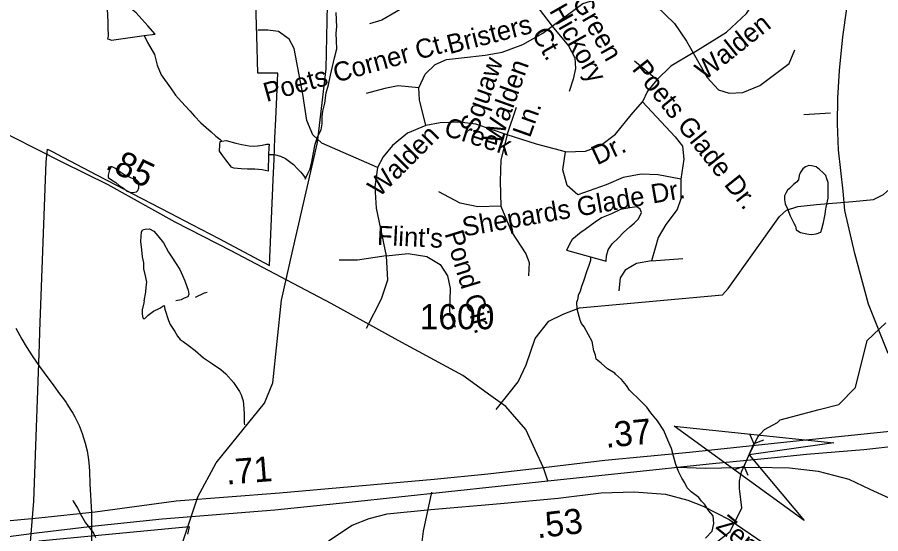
# Model space of a CAD drawing. Extents: x 2001466 to 2224147, y 644118 to 847247.
# Drawn here: x 2032376 to 2036673, y 726812 to 729382 of the extents above; entities that cross this region are included whole.
import ezdxf

# ---------------------------------------------------------------- set-up
doc = ezdxf.new("R2010")
doc.units = 0
for name, color, linetype in [('Exist Boundary Political City Limit New', 7, 'Continuous'), ('Exist Hydrographic Creek Single Shore', 7, 'Continuous'), ('Exist Hydrographic Misc Water Feature', 7, 'Continuous'), ('Exist Road Non-System Type 51', 7, 'Continuous'), ('Exist Road Non-System Type 51 Label', 7, 'Continuous'), ('Exist Road Primary NC UnDivided 4 Lane Attributed', 7, 'Continuous'), ('Exist Road Primary US Divided Attributed', 7, 'Continuous'), ('Exist Road Primary US Mileage Hundredths English Label', 7, 'Continuous'), ('Exist Road Primary US Ramp 1 Lane  Attributed', 7, 'Continuous'), ('Exist Road Secondary Mileage Hundredths English Label', 7, 'Continuous'), ('Exist Road Secondary Structure Culvert Attributed CELL', 7, 'Continuous'), ('Exist Road Secondary Structure Culvert CELL', 7, 'Continuous'), ('Exist Road Secondary Type 51 Attributed', 7, 'Continuous'), ('Exist Road Secondary Type 51 Label', 7, 'Continuous'), ('Exist Road Secondary Type 51 Number Label', 7, 'Continuous'), ('Map Preparation Boundary City Limit Buffer Line', 7, 'Continuous'), ('Prop Road Primary Interstate Projected', 7, 'Continuous')]:
    doc.layers.add(name, color=color, linetype=linetype)

msp = doc.modelspace()

# ---------------------------------------------------------------- linework, layer by layer
at = {"layer": 'Exist Boundary Political City Limit New'}
for points in [[(2033137.8, 728406.2), (2033245.5, 728350), (2033378.9, 728280.4), (2033632, 728146.8), (2033649.8, 728572.7), (2033654.1, 728675.7), (2033658.6, 728781.5), (2033662.6, 728874.4), (2033667.4, 728985.3), (2033672.4, 729103.8), (2033609.9, 729103.7), (2033578, 729103.6), (2033573.5, 729103.6), (2033568.2, 729289.9), (2033566.9, 729339.9), (2033561.9, 729515.9)], [(2032442.5, 726770.1), (2032458.1, 726973), (2032487.9, 727753.6), (2032489.2, 727818.6), (2032520.6, 728661.5), (2032527.6, 728725.2), (2032557, 728709.8), (2032570.9, 728702.5), (2032770.4, 728598), (2032811.8, 728576.3), (2032876.4, 728542.5), (2032948.6, 728504.8), (2033137.8, 728406.2)], [(2033225.6, 726809.6), (2033233.6, 726846.3), (2032483, 726774)]]:
    msp.add_lwpolyline(points, dxfattribs=at)
at = {"layer": 'Exist Hydrographic Creek Single Shore'}
for points in [[(2036366.7, 727429.5), (2036465.3, 727455.2), (2036548.2, 727538.9), (2036606.2, 727773.9), (2036698.2, 727860.4)], [(2036159.8, 727365.7), (2036173.3, 727379.2), (2036366.7, 727429.5)], [(2035979.8, 727119.6), (2036017.9, 727203.9), (2036061.9, 727294.1), (2036072.9, 727307.4), (2036094.9, 727330.1), (2036159.8, 727365.7)], [(2034619.4, 724318.9), (2034900.2, 725006.7), (2034975.2, 725106.9), (2035024.2, 725263.3), (2035033.2, 725479.7), (2035091.3, 725563.8), (2035124.3, 725714.1), (2035241.2, 725931.5), (2035274.2, 726121.2), (2035407.3, 726305.5), (2035457.3, 726553.9), (2035540.1, 726630.9), (2035848.1, 726762.4), (2035924.2, 726823.2), (2035982.2, 726940.1), (2035970.3, 727037.5), (2035970.3, 727073.4), (2035979.8, 727119.6)]]:
    msp.add_lwpolyline(points, dxfattribs=at)
at = {"layer": 'Exist Hydrographic Misc Water Feature'}
msp.add_line((2033690.6, 727973.7), (2033744.9, 728209.8), dxfattribs=at)
for points in [[(2033744.9, 728209.8), (2033871.2, 728758.3), (2033913.3, 729124.9), (2033921.3, 729525), (2034112.4, 729767.1), (2034595.3, 729849.2), (2034837.2, 729942.7), (2035153.2, 730274.2), (2035228.3, 730318.6), (2035795.2, 730494), (2035995.4, 730608.1), (2036153.2, 730775.5), (2036320.2, 731050.9), (2036253.3, 731285.3), (2036094.2, 731432.9), (2035953.3, 731501.4)], [(2033007.7, 729290.2), (2033062.1, 729298.1), (2033026, 729339.8), (2032995.9, 729371.6), (2032967.6, 729403.4), (2032943.6, 729423.5), (2032927.6, 729439.4), (2032903.4, 729461.3), (2032883.3, 729481.4), (2032861.3, 729489.2), (2032843.3, 729495.3), (2032831.2, 729489), (2032819.3, 729481), (2032813.4, 729471.3), (2032817.5, 729458.9), (2032823.6, 729422.7), (2032827.7, 729359.4), (2032827.9, 729320.9), (2032828.1, 729298.7), (2032828.1, 729287.3), (2032826.1, 729275), (2032832.2, 729273.3), (2032844.7, 729268), (2033007.7, 729290.2)], [(2033808.7, 728576.6), (2033810.5, 728580), (2033822.8, 728603.4), (2033834.7, 728626.9), (2033842.7, 728662.8), (2033848.5, 728698.8), (2033858.3, 728749.5), (2033872.2, 728789.4), (2033888.2, 728821.1), (2033893.8, 728851.3), (2033893.8, 728885.8), (2033897.7, 728915.2), (2033907.7, 728953.5), (2033913.5, 729005.9), (2033925.1, 729045.9), (2033935.2, 729093.3), (2033944.8, 729137.3), (2033954.7, 729179.8), (2033966.6, 729223.9), (2033964.3, 729264.1), (2033964.1, 729301.8), (2033966, 729333.8), (2033963.7, 729406)], [(2033007.7, 729290.2), (2033024.4, 729256.2), (2033040.3, 729228), (2033058.6, 729195.6), (2033072.5, 729143.6), (2033092.8, 729095.6), (2033139.2, 729029.9), (2033163.4, 728994.1), (2033193.3, 728960.8), (2033235.6, 728916.4), (2033257.7, 728888.9), (2033289.9, 728857.1), (2033315.7, 728832.8), (2033342, 728810.9), (2033364.1, 728790.8), (2033384.2, 728775.6), (2033394.5, 728764.7)], [(2033627.4, 728698.4), (2033624.7, 728616.4), (2033594.6, 728622), (2033558.7, 728626), (2033522.8, 728625.9), (2033490.8, 728627.4), (2033454.8, 728631.4), (2033442.9, 728635.8), (2033414.6, 728671.6), (2033398.6, 728691.6), (2033382.4, 728714.9), (2033384.2, 728746.8), (2033386.1, 728763.2), (2033394.5, 728764.7)], [(2033394.5, 728764.7), (2033416.2, 728769.2), (2033464.2, 728755.9), (2033494.3, 728747.9), (2033530.2, 728742.2), (2033552.2, 728740.1), (2033572.3, 728742.2), (2033594.4, 728745.8), (2033616.3, 728750.3), (2033630.3, 728750), (2033628.2, 728732), (2033627.4, 728698.4)], [(2033627.4, 728698.4), (2033654.5, 728698.7), (2033686.5, 728690.6), (2033710.7, 728678.6), (2033730.6, 728664.3), (2033750.6, 728648.3), (2033772.8, 728626.5), (2033786.7, 728610.6), (2033800.9, 728594.8), (2033810.5, 728580), (2033808.7, 728576.6)], [(2032828.9, 728585.1), (2032844.9, 728572.5), (2032866.9, 728558.9), (2032883.1, 728544.6), (2032905, 728531.1), (2032921.2, 728516.7), (2032937.2, 728511.5), (2032951.2, 728509.6), (2032969, 728513.3), (2032977.2, 728519.8), (2032981.1, 728533.6), (2032981.1, 728551.6), (2032980.9, 728561.5), (2032969, 728573.3), (2032944.8, 728581.1), (2032924.7, 728591.4), (2032906.9, 728599.1), (2032896.6, 728605.1), (2032878.6, 728616.9), (2032864.6, 728628.7), (2032848.6, 728637.2), (2032840.6, 728636.6), (2032834.9, 728622.7), (2032828.9, 728596.5), (2032828.9, 728585.1)], [(2036398.5, 728416.3), (2036402, 728437.5), (2036411.8, 728481.6), (2036411.4, 728559.5), (2036405.5, 728577.7), (2036399.3, 728594.3), (2036387.4, 728607.6), (2036369.2, 728623.6), (2036351.3, 728637.9), (2036329.2, 728641.6), (2036315.2, 728643.6), (2036299, 728637.3), (2036285.3, 728627.8), (2036271.4, 728607.6), (2036267.3, 728593.7), (2036263.4, 728573.2), (2036253.5, 728561.2), (2036239.6, 728549.1), (2036219.7, 728529), (2036209.6, 728521), (2036201.8, 728508.9), (2036193.6, 728492.7), (2036193.8, 728473), (2036197.7, 728453.2), (2036210, 728429.2), (2036222.3, 728392.8), (2036232.2, 728372.9), (2036240.4, 728357.2), (2036248.6, 728341.4), (2036252.7, 728323.3), (2036260.5, 728319.1), (2036274.4, 728311.4), (2036304.6, 728303.4), (2036326.7, 728301.3), (2036352.6, 728303.2), (2036374.5, 728311.8), (2036380.4, 728329.7), (2036388.4, 728359.9), (2036396.2, 728401.5), (2036398.5, 728416.3)], [(2035228.9, 728190), (2035307, 728168.7), (2035308.8, 728194.9), (2035316.8, 728225.1), (2035336.7, 728255), (2035366.5, 728283.2), (2035392.3, 728311.4), (2035424.3, 728339.4), (2035446.2, 728357.8), (2035466.3, 728376.3), (2035476, 728395.8), (2035482.1, 728409.5), (2035476, 728426.1), (2035460, 728437.9), (2035423.9, 728433.7), (2035377.7, 728425.7), (2035334.1, 728403.5), (2035284, 728383.3), (2035252, 728362.6), (2035202.2, 728325.1), (2035180.3, 728310.7), (2035166.5, 728298.7), (2035152.6, 728286.7), (2035138.4, 728276.3), (2035124.5, 728252), (2035116.5, 728234.1), (2035108.7, 728222), (2035228.9, 728190)], [(2033007.5, 727970.6), (2033016.6, 728013.2), (2033018.6, 728039.4), (2033020.5, 728063.2), (2033014.5, 728095.2), (2033006.1, 728129.1), (2033006.1, 728159.4), (2033000, 728189.1), (2032995.9, 728225.2), (2032991.5, 728265.5), (2032993.6, 728291.7), (2032995.4, 728313), (2032999.3, 728323.6), (2033013.3, 728327.4), (2033035.2, 728329.5), (2033055.3, 728317.5), (2033075.6, 728293.3), (2033103.7, 728260), (2033129.8, 728213.5), (2033145.7, 728187.8), (2033164.2, 728160.2), (2033186.1, 728126.2), (2033198.2, 728096.4), (2033210.5, 728069.9), (2033220.6, 728041.8), (2033226.5, 728024.5), (2033230.6, 728003.9), (2033224.7, 727990.1), (2033206.9, 727983.9), (2033192.7, 727976), (2033165.6, 727970.6)], [(2035228.9, 728190), (2035228.9, 728171.1), (2035221.1, 728146.7), (2035209, 728114.9), (2035195.2, 728074.2), (2035183.3, 728042.4), (2035177.6, 728018.8), (2035167.6, 727996.9), (2035163.9, 727973.8)], [(2033262.6, 727989.7), (2033276.8, 727995.7), (2033294.6, 728003.7), (2033308.5, 728009.7), (2033320.6, 728013.7)], [(2032467.2, 725220.4), (2032541.2, 725563.4), (2033116.2, 726519.6), (2033274.3, 726995.4), (2033365.4, 727164.2), (2033607.3, 727461.1), (2033648.3, 727562), (2033690.6, 727973.7)], [(2033007.5, 727970.6), (2033005.7, 727960.6), (2032997.7, 727926.6), (2032997.7, 727906.5), (2032999.7, 727894.6), (2033001.6, 727886.6), (2033005.7, 727880.6), (2033011.6, 727882.6), (2033027.6, 727898.6), (2033053.7, 727918.6), (2033085.7, 727934.6), (2033101.5, 727944.6), (2033107.6, 727946.6)], [(2033107.6, 727946.6), (2033111.5, 727928.6), (2033129.8, 727872.6), (2033137.7, 727852.6), (2033159.7, 727818.6), (2033173.6, 727794.7), (2033187.6, 727778.7), (2033201.7, 727768.7), (2033227.6, 727750.8), (2033261.6, 727722.8), (2033303.6, 727686.8), (2033347.7, 727656.8), (2033389.8, 727628.8), (2033413.7, 727606.8), (2033451.7, 727564.9), (2033481.8, 727518.9), (2033489.8, 727502.9), (2033499.9, 727472.9), (2033503.8, 727434.9), (2033505.8, 727406.9), (2033505.8, 727382.9), (2033505.8, 727370.9), (2033505.8, 727363), (2033507.9, 727353)], [(2035801.8, 726790.3), (2035833.8, 726824.4), (2035841.8, 726862.4), (2035839.7, 726900.4), (2035817.8, 726926.3), (2035795.6, 726958.3), (2035781.7, 726974.3), (2035767.7, 726992.3), (2035729.8, 727020.2), (2035709.7, 727040.3), (2035697.8, 727064.2), (2035683.7, 727088.2), (2035667.7, 727118.2), (2035653.5, 727156.2), (2035641.6, 727198.2), (2035631.6, 727236.2), (2035613.5, 727278.1), (2035593.5, 727326.1), (2035561.5, 727374.1), (2035529.5, 727414.1), (2035509.6, 727442.1), (2035459.6, 727492), (2035441.5, 727508), (2035423.5, 727526), (2035407.5, 727550.1), (2035383.5, 727580), (2035353.5, 727605.9), (2035349.4, 727610), (2035313.4, 727631.9), (2035281.4, 727659.9), (2035257.4, 727679.9), (2035253.5, 727699.9), (2035245.5, 727721.8), (2035237.5, 727767.8), (2035219.4, 727801.9), (2035197.3, 727841.8), (2035183.3, 727857.8), (2035177.2, 727873.8), (2035163.3, 727929.8), (2035161.2, 727963.8), (2035163.9, 727973.8)], [(2032652.2, 726978.5), (2032654.2, 726974.5), (2032676.2, 726938.5), (2032696.3, 726900.5), (2032716.2, 726866.6), (2032742.2, 726832.6), (2032756.4, 726814.5), (2032766.2, 726792.6)]]:
    msp.add_lwpolyline(points, dxfattribs=at)
at = {"layer": 'Exist Road Non-System Type 51'}
msp.add_line((2036290.7, 728898.5), (2036423.8, 728905.5), dxfattribs=at)
for points in [[(2034889.1, 729574), (2034920.9, 729489), (2034974.1, 729421.6), (2035037.8, 729336.6)], [(2035739, 729205.4), (2035905.5, 729308.2), (2036004.6, 729400.4), (2036054.2, 729478.3), (2036089.6, 729535)], [(2035037.8, 729336.6), (2035190.1, 729450), (2035289.3, 729481.9), (2035377.8, 729485.4), (2035469.9, 729471.2), (2035554.9, 729439.3), (2035646.9, 729350.7), (2035707.2, 729262.1), (2035739, 729205.4)], [(2034313.9, 729437.9), (2034190, 729367), (2034129.8, 729349.3)], [(2034169.4, 728634.2), (2033892.5, 728754.7), (2033846.5, 728797.2), (2033818.1, 728868.1), (2033796.9, 728999.2), (2033754.4, 729226), (2033729.6, 729272.1), (2033676.5, 729311.1), (2033623.4, 729318.1), (2033573.8, 729318.1)], [(2034374.9, 729030.4), (2034406.7, 729097.7), (2034456.3, 729147.3), (2034513, 729172.1), (2034587.3, 729179.2), (2034704.2, 729193.4), (2034789.2, 729207.6), (2034891.9, 729246.6), (2034991.1, 729303.3), (2035037.8, 729336.6)], [(2035037.8, 729336.6), (2035118.6, 729239.5), (2035150.4, 729179.2), (2035154, 729126.1), (2035143.4, 729072.9), (2035122.1, 729012.7)], [(2035739, 729205.4), (2035629.2, 729138.1), (2035558.4, 729070.8)], [(2035739, 729205.4), (2035809.9, 729081.4), (2035866.5, 729021.2), (2035919.6, 729003.4), (2035986.9, 729007), (2036071.9, 729042.4), (2036217.1, 729152.3), (2036245.5, 729219.6)], [(2035558.4, 729070.8), (2035448.6, 729162.9)], [(2035558.4, 729070.8), (2035512.4, 729014.1), (2035487.6, 728960.9)], [(2034374.9, 729030.4), (2034272.2, 729041), (2034204.9, 729026.8), (2034112.8, 729002)], [(2034410.3, 728842.6), (2034378.4, 728970.1), (2034374.9, 729030.4)], [(2034814.7, 728796.5), (2034860.7, 728934.7)], [(2035105.1, 728711.4), (2035204.3, 728715), (2035278.6, 728743.3), (2035353, 728800), (2035430.9, 728895.7), (2035487.6, 728960.9)], [(2035487.6, 728960.9), (2035650.5, 728785.9), (2035685.9, 728739.8), (2035693, 728676), (2035678.8, 728576.8)], [(2034410.3, 728842.6), (2034318.2, 728804.3), (2034243.8, 728744), (2034197.8, 728687.3), (2034169.4, 728634.2)], [(2034814.7, 728796.5), (2034658.2, 728849.6), (2034576.7, 728860.3), (2034481.1, 728856.7), (2034410.3, 728842.6)], [(2034814.7, 728796.5), (2034782.8, 728672.4), (2034779.3, 728566.1), (2034782.8, 728442.1)], [(2035105.1, 728711.4), (2034959.9, 728750.4), (2034814.7, 728796.5)], [(2036533.7, 728464.1), (2036637.1, 728474.7), (2036686.7, 728499.5), (2036761.1, 728566.8), (2036821.3, 728630.6), (2036870.9, 728651.9), (2036963, 728655.4), (2036998.4, 728690.9), (2036994.8, 728722.8), (2036973.6, 728747.6), (2036927.5, 728751.1), (2036885, 728722.8), (2036853.2, 728673.2), (2036821.3, 728630.6)], [(2035678.8, 728576.8), (2035565.5, 728598), (2035480.5, 728601.6), (2035392, 728583.9), (2035307, 728548.4), (2035165.3, 728498.8), (2035112.2, 728544.9), (2035090.9, 728622.8), (2035105.1, 728711.4)], [(2034169.4, 728634.2), (2034155.3, 728538.5), (2034162.4, 728432.2), (2034211.9, 728194.7)], [(2035678.8, 728576.8), (2035678.1, 728477.5), (2035660.4, 728424.4), (2035603.7, 728350), (2035564.8, 728286.2), (2035550.6, 728233), (2035532.9, 728169.2)], [(2034782.8, 728442.1), (2034668.8, 728438.6), (2034580.3, 728456.3), (2034474, 728513)], [(2034759.5, 727429.3), (2034869.2, 727567.5), (2034908.2, 727652.5), (2034954.2, 727783.7), (2035021.5, 727868.7), (2035092.4, 727904.1), (2035173.8, 727936), (2035885.6, 727999.8), (2035914, 728031.7), (2036169, 728389.6), (2036204.4, 728421.5), (2036261, 728439.3), (2036353.1, 728449.9), (2036533.7, 728464.1)], [(2034782.8, 728442.1), (2034836, 728314.5), (2034906.8, 728204.7), (2034924.5, 728162.1), (2034920.9, 728094.8)], [(2034211.9, 728194.7), (2034070.3, 728173.5), (2033978.2, 728173.5)], [(2034211.9, 728194.7), (2034219, 728074.2), (2034187.2, 727978.6), (2034112.8, 727833.3)], [(2034211.9, 728194.7), (2034321.7, 728205.4), (2034413.8, 728191.2), (2034481.1, 728152.2), (2034516.5, 728095.5), (2034530.7, 728031.7), (2034527.1, 727918.3), (2034555.5, 727840.4)], [(2035532.9, 728169.2), (2035458.5, 728155.8), (2035401.9, 728123.9), (2035377.1, 728084.9), (2035370, 728021.1)], [(2035532.9, 728169.2), (2035688.7, 728180.6)], [(2034438.1, 727018), (2034396.1, 726824.6), (2034368.8, 726598.5), (2034348.4, 726422.5), (2034312, 726186.3), (2034291, 726131.6), (2034231.5, 726018.7), (2034211.5, 725978.9), (2034129.7, 725839.2), (2034043.1, 725674.1), (2033971.6, 725526.9), (2033925.4, 725434.4), (2033915.1, 725382.4), (2033907, 725317.8), (2033911.5, 725255), (2033948.3, 725225.4), (2033989.5, 725211.9), (2034046.1, 725231.6), (2034100.8, 725253.2), (2034143.8, 725247.8), (2034247.9, 725198.4)]]:
    msp.add_lwpolyline(points, dxfattribs=at)
at = {"layer": 'Exist Road Primary NC UnDivided 4 Lane Attributed'}
msp.add_lwpolyline([(2036710.7, 727709.2), (2036612.6, 727953.4), (2036543.6, 728205.5), (2036495, 728419.3), (2036485.6, 728515.9), (2036463.6, 728721.5), (2036458.5, 728851.4), (2036460, 728978.7), (2036467.7, 729116.8), (2036484.6, 729284.6), (2036504.7, 729425.7), (2036523.1, 729543.3), (2036582.2, 729894.4), (2036609.7, 730112.4), (2036675.1, 730481.9), (2036720.2, 730762.1), (2036771.2, 731105.4), (2036787.2, 731322), (2036815.3, 731508.3), (2036852, 731746.2), (2036876.6, 731928.3)], dxfattribs=at)
at = {"layer": 'Exist Road Primary US Divided Attributed'}
for points in [[(2036920.8, 727340.1), (2036768.2, 727324.9), (2036590.2, 727307.7), (2036236.8, 727271.1), (2035721, 727216.7), (2035300.2, 727175.6), (2034994.2, 727139.3)], [(2035661.4, 727142.6), (2035835.2, 727160.9), (2036127.2, 727190), (2036302.9, 727207.9), (2036588.2, 727231.5), (2036766.9, 727251.6), (2036967.4, 727270.3)], [(2034994.2, 727139.3), (2034718.2, 727108.3), (2034450.4, 727081.7), (2033681.6, 727013.8), (2033166.5, 726974), (2032763.7, 726919.4), (2032484, 726889.9), (2032180, 726860.4), (2031570.6, 726794), (2031279.9, 726765.9)], [(2035016.5, 727075.7), (2035571.4, 727133.5), (2035661.4, 727142.6)], [(2031278.4, 726689.2), (2031762.4, 726743.8), (2032205.1, 726782.2), (2032472.2, 726816.1), (2032763.7, 726851.5), (2033097.2, 726885.5), (2033657.9, 726931.2), (2034028.3, 726968.1), (2035016.5, 727075.7)]]:
    msp.add_lwpolyline(points, dxfattribs=at)
at = {"layer": 'Exist Road Primary US Ramp 1 Lane  Attributed'}
msp.add_lwpolyline([(2035661.4, 727142.6), (2035801, 727137.6), (2035959.7, 727141.6), (2036048.3, 727142.9), (2036218.5, 727140.2), (2036362.6, 727122.9), (2036514.3, 727083.9), (2036618.3, 727033.5), (2036753, 726971.8), (2036830.9, 726931.2), (2036923.4, 726910.1), (2037001.3, 726906.9), (2037066.3, 726919.8), (2037180.5, 726992.3)], dxfattribs=at)
at = {"layer": 'Exist Road Secondary Structure Culvert Attributed CELL'}
msp.add_lwpolyline([(2036291.4, 726876.8), (2035644.6, 727347.6), (2036440.1, 727263.3), (2036017.9, 727203.9)], close=True, dxfattribs=at)
at = {"layer": 'Exist Road Secondary Structure Culvert CELL'}
for p, q in [((2036022.3, 727306.1), (2036042.1, 727259.3)), ((2035993.7, 727148.5), (2036042.1, 727259.3)), ((2036089.9, 727276.6), (2036042.1, 727259.3)), ((2035945.9, 727131.3), (2035993.7, 727148.5)), ((2036013.5, 727101.8), (2035993.7, 727148.5))]:
    msp.add_line(p, q, dxfattribs=at)
at = {"layer": 'Exist Road Secondary Type 51 Attributed'}
for points in [[(2034994.2, 727139.3), (2034954.1, 727229.9), (2034906.8, 727330.5), (2034808.2, 727444.9), (2034733.2, 727498.1), (2034593.1, 727598.7), (2034272.5, 727773.1), (2033937.8, 727956.7), (2033441.4, 728219.9), (2033161.8, 728362.4), (2032828.7, 728548.4), (2032603.5, 728659.5), (2032220.9, 728851.1), (2031854.4, 729046), (2031497.2, 729222.3), (2031273.6, 729339.8), (2031188.7, 729373.6)], [(2035016.5, 727075.7), (2034994.2, 727139.3)], [(2033925.9, 726777.1), (2034042.7, 726854.9), (2034127.3, 726887), (2034217, 726910.7), (2034435.2, 726932.7), (2034780.5, 726961.6), (2035067.7, 726989.5), (2035281.5, 727014.5), (2035446.6, 727020.6), (2035602.8, 727008.5), (2035713.9, 726978.5), (2035789, 726948.5), (2035918.1, 726882.5), (2036159.4, 726717.9), (2036379.9, 726629.6), (2036580.9, 726560.9)]]:
    msp.add_lwpolyline(points, dxfattribs=at)
at = {"layer": 'Map Preparation Boundary City Limit Buffer Line'}
for points in [[(2033137.8, 728406.2), (2033245.5, 728350), (2033378.9, 728280.4), (2033632, 728146.8), (2033649.8, 728572.7), (2033654.1, 728675.7), (2033658.6, 728781.5), (2033662.6, 728874.4), (2033667.4, 728985.3), (2033672.4, 729103.8), (2033609.9, 729103.7), (2033578, 729103.6), (2033573.5, 729103.6), (2033568.2, 729289.9), (2033566.9, 729339.9), (2033561.9, 729515.9)], [(2032442.5, 726770.1), (2032458.1, 726973), (2032487.9, 727753.6), (2032489.2, 727818.6), (2032520.6, 728661.5), (2032527.6, 728725.2), (2032557, 728709.8), (2032570.9, 728702.5), (2032770.4, 728598), (2032811.8, 728576.3), (2032876.4, 728542.5), (2032948.6, 728504.8), (2033137.8, 728406.2)], [(2033225.6, 726809.6), (2033233.6, 726846.3), (2032483, 726774)]]:
    msp.add_lwpolyline(points, dxfattribs=at)
at = {"layer": 'Prop Road Primary Interstate Projected'}
for points in [[(2032368.8, 727834.5), (2032398.7, 727779.7), (2032420, 727742.8), (2032453.1, 727691.7), (2032486.8, 727644.1), (2032509.5, 727612.4), (2032558.5, 727547.3), (2032587.4, 727508), (2032605.9, 727483.4), (2032619.1, 727464.5), (2032627.2, 727452.7), (2032640.3, 727432.2), (2032652.8, 727411), (2032662.9, 727393.5), (2032672.6, 727373.3), (2032684.1, 727349.7), (2032700.1, 727310.5), (2032714.7, 727262.7), (2032724, 727223.8), (2032728.9, 727191), (2032732, 727166.9), (2032735.1, 727122.3), (2032737.3, 727060.8), (2032745.6, 726917.5)], [(2032745.6, 726917.5), (2032745.3, 726760.3)]]:
    msp.add_lwpolyline(points, dxfattribs=at)

# ---------------------------------------------------------------- texts
at = {"layer": 'Exist Road Non-System Type 51 Label'}
for s, rotation, p in [('Green', 299.7134, (2035134.6, 729460.9)), ('Hickory', 299.7134, (2035021, 729414.4)), ('Bristers', 14.3648, (2034527.5, 729197.9)), ('Walden', 38.5592, (2035797.6, 729064.6)), ('Ct.', 299.7134, (2034933.7, 729298.6)), ('Poets Corner Ct.', 15.5428, (2033616.5, 728959.5)), ('Squaw', 70.3692, (2034664.6, 728795.5)), ('Walden', 70.3692, (2034779.4, 728744.3)), ('Poets Glade Dr.', 308.6243, (2035431.7, 729122.7)), ('Ln.', 70.3692, (2034927.5, 728778)), ('Creek', 342.2343, (2034494.1, 728796.1)), ('Walden', 45.0364, (2034178, 728482.4)), ('Dr.', 25.0446, (2035261.6, 728644.3)), ('Shepards Glade Dr.', 9.9107, (2034599.2, 728290.3)), ("Flint's", 357.2386, (2034165.2, 728249.8)), ('Pond Cir.', 287.0822, (2034501.9, 728305.7))]:
    msp.add_text(s, height=95, rotation=rotation, dxfattribs=at).set_placement(p)
at = {"layer": 'Exist Road Primary US Mileage Hundredths English Label'}
for s, rotation, p in [('.37', 5.5816, (2035305.8, 727238.9)), ('.71', 4.4238, (2033418.3, 727056.2))]:
    msp.add_text(s, height=125, rotation=rotation, dxfattribs=at).set_placement(p)
at = {"layer": 'Exist Road Secondary Mileage Hundredths English Label'}
for s, rotation, p in [('.85', 334.2612, (2032809.3, 728630.4)), ('.53', 6.6907, (2034965.1, 726788.7))]:
    msp.add_text(s, height=125, rotation=rotation, dxfattribs=at).set_placement(p)
at = {"layer": 'Exist Road Secondary Type 51 Label'}
msp.add_text('Zeno', height=95, rotation=321.1217, dxfattribs=at).set_placement((2035847.6, 726841))
at = {"layer": 'Exist Road Secondary Type 51 Number Label'}
msp.add_text('1600', height=125, dxfattribs=at).set_placement((2034378.9, 727829.2))

doc.saveas('drawing.dxf')
